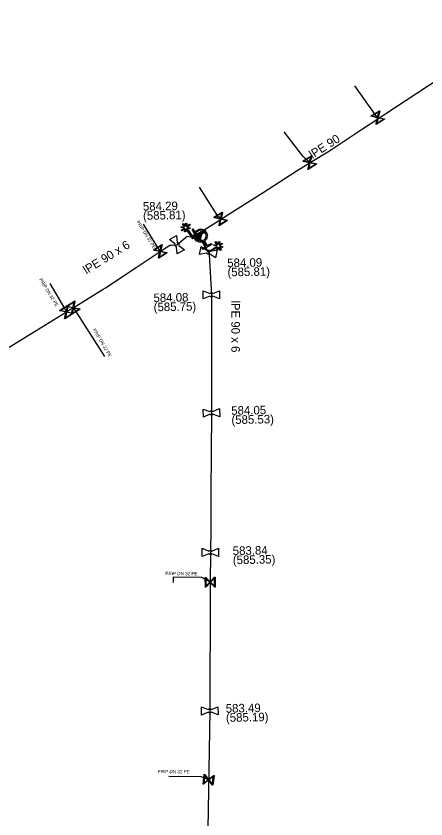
# Model space of a CAD drawing. Extents: x -643842 to -636370, y -1119190 to -1110210.
# Drawn here: x -640980.6 to -640918.2, y -1114033.6 to -1113911.4 of the extents above; entities that cross this region are included whole.
import ezdxf

# ---------------------------------------------------------------- set-up
doc = ezdxf.new("R2010")
doc.units = 0
for name, color, linetype in [('2', 7, 'Continuous'), ('22', 7, 'Continuous'), ('Default', 7, 'Continuous'), ('Level 16', 7, 'Continuous'), ('Level 20', 7, 'Continuous'), ('Level 21', 7, 'Continuous'), ('Level 23', 7, 'Continuous'), ('Level 27', 7, 'Continuous'), ('Level 28', 7, 'Continuous'), ('Level 33', 7, 'Continuous')]:
    doc.layers.add(name, color=color, linetype=linetype)

msp = doc.modelspace()

# ---------------------------------------------------------------- linework, layer by layer
at = {"layer": '2'}
for points in [[(-640954.93, -1113943.46), (-640955.24, -1113943.02), (-640955.12, -1113942.93), (-640954.81, -1113943.37), (-640954.73, -1113942.91), (-640954.57, -1113942.93), (-640954.65, -1113943.39), (-640954.18, -1113943.06), (-640954.09, -1113943.19), (-640954.57, -1113943.53), (-640954.1, -1113943.6), (-640954.13, -1113943.76), (-640954.59, -1113943.68), (-640953.67, -1113944.97), (-640953.8, -1113945.06), (-640954.72, -1113943.77), (-640954.8, -1113944.23), (-640954.95, -1113944.2), (-640954.87, -1113943.74), (-640955.35, -1113944.07), (-640955.44, -1113943.95), (-640954.97, -1113943.62), (-640955.43, -1113943.54), (-640955.4, -1113943.38), (-640954.93, -1113943.46)], [(-640949.68, -1113946.2), (-640949.23, -1113945.92), (-640949.14, -1113946.05), (-640949.6, -1113946.33), (-640949.14, -1113946.44), (-640949.18, -1113946.59), (-640949.63, -1113946.48), (-640949.33, -1113946.97), (-640949.46, -1113947.06), (-640949.77, -1113946.56), (-640949.88, -1113947.02), (-640950.03, -1113946.98), (-640949.92, -1113946.53), (-640951.27, -1113947.37), (-640951.35, -1113947.24), (-640950, -1113946.4), (-640950.46, -1113946.29), (-640950.42, -1113946.14), (-640949.96, -1113946.25), (-640950.27, -1113945.75), (-640950.14, -1113945.67), (-640949.84, -1113946.15), (-640949.73, -1113945.7), (-640949.58, -1113945.74), (-640949.68, -1113946.2)]]:
    msp.add_lwpolyline(points, dxfattribs=at)
at = {"layer": 'Default'}
for points in [[(-640952.07, -1113945.71), (-640952.39, -1113945.86), (-640952.75, -1113945.77), (-640953.14, -1113945.66), (-640953.35, -1113945.3), (-640953.56, -1113944.95), (-640953.46, -1113944.55), (-640953.35, -1113944.15), (-640952.99, -1113943.94), (-640952.64, -1113943.73), (-640952.24, -1113943.83), (-640951.84, -1113943.94), (-640951.63, -1113944.29), (-640951.42, -1113944.65), (-640951.52, -1113945.05), (-640951.61, -1113945.41), (-640951.91, -1113945.61)], [(-640952.37, -1113943.99), (-640952.65, -1113943.95), (-640952.9, -1113944.1), (-640953.19, -1113944.27), (-640953.27, -1113944.59), (-640953.36, -1113944.92), (-640953.19, -1113945.21), (-640953.04, -1113945.46), (-640952.78, -1113945.56)], [(-640952.61, -1113945.61), (-640952.33, -1113945.65), (-640952.08, -1113945.5), (-640951.79, -1113945.33), (-640951.7, -1113945.01), (-640951.62, -1113944.68), (-640951.79, -1113944.39), (-640951.93, -1113944.14), (-640952.2, -1113944.04)], [(-640956.16, -1113946.49), (-640956.22, -1113946.48), (-640956.26, -1113946.45), (-640956.33, -1113946.4), (-640956.37, -1113946.33), (-640956.41, -1113946.26), (-640956.41, -1113946.18), (-640956.41, -1113946.12), (-640956.39, -1113946.07)], [(-640956.04, -1113945.87), (-640955.98, -1113945.88), (-640955.94, -1113945.91), (-640955.87, -1113945.96), (-640955.83, -1113946.03), (-640955.79, -1113946.1), (-640955.79, -1113946.19), (-640955.79, -1113946.24), (-640955.81, -1113946.29)], [(-640951.5, -1113947.05), (-640951.46, -1113947.02), (-640951.41, -1113947), (-640951.33, -1113946.98), (-640951.25, -1113946.99), (-640951.17, -1113947.01), (-640951.1, -1113947.07), (-640951.06, -1113947.1), (-640951.04, -1113947.15)], [(-640951.12, -1113947.55), (-640951.16, -1113947.58), (-640951.21, -1113947.6), (-640951.29, -1113947.62), (-640951.37, -1113947.61), (-640951.45, -1113947.59), (-640951.52, -1113947.53), (-640951.56, -1113947.5), (-640951.58, -1113947.45)], [(-640951.1, -1113953.61), (-640951.06, -1113953.57), (-640951.01, -1113953.54), (-640950.94, -1113953.5), (-640950.86, -1113953.5), (-640950.78, -1113953.5), (-640950.7, -1113953.54), (-640950.66, -1113953.57), (-640950.62, -1113953.61)], [(-640950.62, -1113954.02), (-640950.66, -1113954.05), (-640950.7, -1113954.08), (-640950.78, -1113954.12), (-640950.86, -1113954.12), (-640950.94, -1113954.12), (-640951.02, -1113954.08), (-640951.06, -1113954.05), (-640951.1, -1113954.01)], [(-640951.09, -1113971.6), (-640951.06, -1113971.56), (-640951.01, -1113971.53), (-640950.94, -1113971.49), (-640950.86, -1113971.49), (-640950.78, -1113971.49), (-640950.7, -1113971.53), (-640950.65, -1113971.55), (-640950.62, -1113971.59)], [(-640950.61, -1113972), (-640950.64, -1113972.04), (-640950.69, -1113972.07), (-640950.76, -1113972.11), (-640950.84, -1113972.11), (-640950.92, -1113972.11), (-640951, -1113972.08), (-640951.05, -1113972.05), (-640951.08, -1113972.01)], [(-640951.25, -1113992.84), (-640951.21, -1113992.8), (-640951.16, -1113992.77), (-640951.09, -1113992.73), (-640951.01, -1113992.73), (-640950.93, -1113992.73), (-640950.85, -1113992.77), (-640950.81, -1113992.8), (-640950.77, -1113992.84)], [(-640950.77, -1113993.25), (-640950.81, -1113993.28), (-640950.85, -1113993.31), (-640950.93, -1113993.35), (-640951.01, -1113993.35), (-640951.09, -1113993.35), (-640951.17, -1113993.31), (-640951.21, -1113993.28), (-640951.25, -1113993.24)], [(-640951.34, -1114016.98), (-640951.31, -1114016.94), (-640951.26, -1114016.91), (-640951.19, -1114016.87), (-640951.1, -1114016.87), (-640951.02, -1114016.87), (-640950.95, -1114016.91), (-640950.9, -1114016.93), (-640950.86, -1114016.97)], [(-640950.86, -1114017.38), (-640950.89, -1114017.42), (-640950.94, -1114017.45), (-640951.01, -1114017.49), (-640951.1, -1114017.49), (-640951.18, -1114017.49), (-640951.25, -1114017.45), (-640951.3, -1114017.43), (-640951.33, -1114017.39)]]:
    msp.add_open_spline(points, degree=3, dxfattribs=at)
at = {"layer": 'Level 16'}
for points in [[(-640924.49, -1113927.06), (-640925.77, -1113927.85), (-640925.8, -1113927.79), (-640925.77, -1113927.67), (-640925.57, -1113926.85), (-640926.52, -1113926.62), (-640926.55, -1113926.57), (-640925.27, -1113925.78), (-640925.24, -1113925.84), (-640925.47, -1113926.78), (-640924.65, -1113926.98), (-640924.52, -1113927.01), (-640924.49, -1113927.06)], [(-640926.37, -1113926.57), (-640925.55, -1113926.76), (-640925.36, -1113925.95), (-640926.37, -1113926.57)], [(-640924.67, -1113927.06), (-640925.49, -1113926.87), (-640925.68, -1113927.68), (-640924.67, -1113927.06)], [(-640934.85, -1113933.92), (-640936.12, -1113934.7), (-640936.16, -1113934.65), (-640936.13, -1113934.52), (-640935.93, -1113933.7), (-640936.87, -1113933.48), (-640936.91, -1113933.42), (-640935.63, -1113932.64), (-640935.6, -1113932.7), (-640935.82, -1113933.64), (-640935.01, -1113933.83), (-640934.88, -1113933.86), (-640934.85, -1113933.92)], [(-640936.73, -1113933.42), (-640935.91, -1113933.62), (-640935.72, -1113932.8), (-640936.73, -1113933.42)], [(-640935.03, -1113933.92), (-640935.85, -1113933.73), (-640936.04, -1113934.54), (-640935.03, -1113933.92)], [(-640948.41, -1113942.49), (-640949.69, -1113943.28), (-640949.72, -1113943.22), (-640949.69, -1113943.1), (-640949.49, -1113942.28), (-640950.44, -1113942.06), (-640950.47, -1113942), (-640949.19, -1113941.22), (-640949.16, -1113941.27), (-640949.39, -1113942.22), (-640948.57, -1113942.41), (-640948.44, -1113942.44), (-640948.41, -1113942.49)], [(-640950.29, -1113942), (-640949.47, -1113942.2), (-640949.28, -1113941.38), (-640950.29, -1113942)], [(-640948.59, -1113942.5), (-640949.41, -1113942.3), (-640949.6, -1113943.12), (-640948.59, -1113942.5)], [(-640952.03, -1113944.22), (-640953.74, -1113945.26), (-640953.81, -1113945.16), (-640952.1, -1113944.12), (-640952.03, -1113944.22)], [(-640953.69, -1113943.77), (-640952.65, -1113945.48), (-640952.75, -1113945.55), (-640953.79, -1113943.84), (-640953.69, -1113943.77)], [(-640951.9, -1113944.3), (-640953.18, -1113945.08), (-640953.22, -1113945), (-640951.94, -1113944.22), (-640951.9, -1113944.3)], [(-640959.67, -1113946.97), (-640958.4, -1113946.16), (-640958.36, -1113946.22), (-640958.4, -1113946.35), (-640958.58, -1113947.17), (-640957.63, -1113947.38), (-640957.59, -1113947.43), (-640958.86, -1113948.24), (-640958.9, -1113948.18), (-640958.68, -1113947.23), (-640959.5, -1113947.05), (-640959.63, -1113947.02), (-640959.67, -1113946.97)], [(-640959.48, -1113946.96), (-640958.66, -1113947.15), (-640958.48, -1113946.33), (-640959.48, -1113946.96)], [(-640957.77, -1113947.43), (-640958.6, -1113947.25), (-640958.78, -1113948.07), (-640957.77, -1113947.43)], [(-640973.96, -1113956.19), (-640972.69, -1113955.38), (-640972.65, -1113955.44), (-640972.69, -1113955.57), (-640972.87, -1113956.39), (-640971.92, -1113956.6), (-640971.88, -1113956.65), (-640973.15, -1113957.46), (-640973.19, -1113957.4), (-640972.97, -1113956.45), (-640973.79, -1113956.27), (-640973.92, -1113956.24), (-640973.96, -1113956.19)], [(-640973.77, -1113956.18), (-640972.95, -1113956.37), (-640972.77, -1113955.55), (-640973.77, -1113956.18)], [(-640972.93, -1113955.55), (-640971.66, -1113954.74), (-640971.62, -1113954.8), (-640971.66, -1113954.93), (-640971.84, -1113955.75), (-640970.89, -1113955.96), (-640970.85, -1113956.01), (-640972.12, -1113956.82), (-640972.16, -1113956.76), (-640971.94, -1113955.81), (-640972.76, -1113955.63), (-640972.89, -1113955.6), (-640972.93, -1113955.55)], [(-640972.74, -1113955.54), (-640971.92, -1113955.73), (-640971.74, -1113954.91), (-640972.74, -1113955.54)], [(-640972.06, -1113956.65), (-640972.89, -1113956.47), (-640973.07, -1113957.29), (-640972.06, -1113956.65)], [(-640971.03, -1113956.01), (-640971.86, -1113955.83), (-640972.04, -1113956.65), (-640971.03, -1113956.01)], [(-640951.77, -1113998.35), (-640951.79, -1113996.85), (-640951.72, -1113996.85), (-640951.64, -1113996.94), (-640951.03, -1113997.53), (-640950.36, -1113996.83), (-640950.29, -1113996.83), (-640950.27, -1113998.33), (-640950.34, -1113998.33), (-640951.03, -1113997.65), (-640951.62, -1113998.25), (-640951.7, -1113998.35), (-640951.77, -1113998.35)], [(-640951.68, -1113998.19), (-640951.09, -1113997.59), (-640951.69, -1113997.01), (-640951.68, -1113998.19)], [(-640950.38, -1113996.98), (-640950.97, -1113997.59), (-640950.37, -1113998.17), (-640950.38, -1113996.98)], [(-640952.11, -1114028.33), (-640951.94, -1114026.84), (-640951.87, -1114026.85), (-640951.8, -1114026.95), (-640951.27, -1114027.61), (-640950.51, -1114027), (-640950.45, -1114027.01), (-640950.62, -1114028.5), (-640950.69, -1114028.49), (-640951.29, -1114027.73), (-640951.95, -1114028.25), (-640952.05, -1114028.34), (-640952.11, -1114028.33)], [(-640952, -1114028.18), (-640951.34, -1114027.66), (-640951.86, -1114027.01), (-640952, -1114028.18)], [(-640950.56, -1114027.15), (-640951.22, -1114027.68), (-640950.7, -1114028.34), (-640950.56, -1114027.15)]]:
    msp.add_lwpolyline(points, dxfattribs=at)
at = {"layer": 'Level 21'}
for points in [[(-640902.53, -1113911.35), (-640902.99, -1113911.89), (-640907.13, -1113914.9), (-640907.8, -1113915.39), (-640912.82, -1113918.7), (-640913.17, -1113918.93), (-640917.83, -1113921.99), (-640922.84, -1113925.28), (-640925.38, -1113926.94), (-640927.86, -1113928.57), (-640932.87, -1113931.93), (-640935.81, -1113933.73), (-640937.96, -1113935.05), (-640942.99, -1113938.29), (-640948.06, -1113941.49), (-640949.39, -1113942.33), (-640952.19, -1113944.1), (-640952.72, -1113944.39), (-640953.01, -1113944.54), (-640952.92, -1113944.69), (-640951.34, -1113947.3)], [(-640953.01, -1113944.54), (-640953.22, -1113944.66), (-640953.4, -1113944.78), (-640953.74, -1113945.02)], [(-640982.71, -1113962.45), (-640977.53, -1113959.26), (-640972.92, -1113956.42), (-640972.43, -1113956.11), (-640971.89, -1113955.78), (-640967.32, -1113952.97), (-640966.95, -1113952.74), (-640962.32, -1113949.66), (-640958.63, -1113947.2), (-640957.32, -1113946.33), (-640957.18, -1113946.26), (-640956.89, -1113946.26), (-640956.1, -1113946.18), (-640954.56, -1113944.86), (-640953.74, -1113945.02)], [(-640951.34, -1113947.3), (-640951.21, -1113947.46), (-640951.18, -1113947.71), (-640950.86, -1113953.81), (-640950.86, -1113959.8), (-640950.85, -1113965.8), (-640950.85, -1113971.8), (-640950.91, -1113977.94), (-640950.96, -1113983.94), (-640950.96, -1113989.44), (-640951.01, -1113993.04), (-640951.03, -1113997.59), (-640951.03, -1113999.18), (-640951.06, -1114005.18), (-640951.08, -1114011.18), (-640951.1, -1114017.18), (-640951.2, -1114023.21), (-640951.31, -1114029.21), (-640951.41, -1114035.21)]]:
    msp.add_lwpolyline(points, dxfattribs=at)
at = {"layer": 'Level 23'}
for points in [[(-640925.38, -1113926.94), (-640925.52, -1113926.81), (-640925.66, -1113926.69), (-640929.02, -1113921.98)], [(-640935.81, -1113933.73), (-640935.88, -1113933.67), (-640936.65, -1113932.99), (-640936.93, -1113932.69), (-640939.79, -1113928.99)], [(-640949.39, -1113942.33), (-640949.44, -1113942.25), (-640949.65, -1113941.94), (-640949.76, -1113942), (-640952.68, -1113937.42)], [(-640958.85, -1113946.86), (-640961.17, -1113943.04)], [(-640952.72, -1113944.39), (-640952.56, -1113944.65), (-640952.49, -1113944.8)], [(-640958.63, -1113947.2), (-640958.85, -1113946.86)], [(-640973.16, -1113955.9), (-640975.37, -1113952.07)], [(-640972.92, -1113956.42), (-640973.16, -1113955.9)], [(-640971.89, -1113955.78), (-640971.71, -1113956.02)], [(-640971.71, -1113956.02), (-640967.11, -1113963.19)], [(-640952.29, -1113996.87), (-640956.67, -1113996.82), (-640956.67, -1113997.65)], [(-640951.03, -1113997.59), (-640952.29, -1113996.87), (-640952.29, -1113996.87)], [(-640952.39, -1114027.21), (-640952.39, -1114027.21), (-640957.31, -1114027.19)], [(-640951.28, -1114027.67), (-640952.39, -1114027.21)]]:
    msp.add_lwpolyline(points, dxfattribs=at)
at = {"layer": 'Level 28'}
for points in [[(-640956.39, -1113946.07), (-640957.25, -1113945.39), (-640956.16, -1113944.78), (-640956.04, -1113945.87)], [(-640954.95, -1113946.97), (-640956.04, -1113947.58), (-640956.16, -1113946.49)], [(-640955.81, -1113946.29), (-640954.95, -1113946.97)], [(-640951.58, -1113947.45), (-640952.66, -1113947.66), (-640952.41, -1113946.44), (-640951.5, -1113947.05)], [(-640949.96, -1113946.94), (-640950.21, -1113948.16), (-640951.12, -1113947.55)], [(-640951.04, -1113947.15), (-640949.96, -1113946.94)], [(-640951.1, -1113954.01), (-640952.11, -1113954.43), (-640952.11, -1113953.18), (-640951.1, -1113953.61)], [(-640949.61, -1113953.19), (-640949.61, -1113954.44), (-640950.62, -1113954.02)], [(-640950.62, -1113953.61), (-640949.61, -1113953.19)], [(-640951.08, -1113972.01), (-640952.08, -1113972.46), (-640952.12, -1113971.21), (-640951.09, -1113971.6)], [(-640950.62, -1113971.59), (-640949.62, -1113971.14)], [(-640949.62, -1113971.14), (-640949.58, -1113972.39), (-640950.61, -1113972)], [(-640951.25, -1113993.24), (-640952.26, -1113993.66), (-640952.26, -1113992.41), (-640951.25, -1113992.84)], [(-640949.76, -1113992.42), (-640949.76, -1113993.67), (-640950.77, -1113993.25)], [(-640950.77, -1113992.84), (-640949.76, -1113992.42)], [(-640951.33, -1114017.39), (-640952.34, -1114017.82), (-640952.36, -1114016.57), (-640951.34, -1114016.98)], [(-640949.86, -1114016.54), (-640949.84, -1114017.79), (-640950.86, -1114017.38)], [(-640950.86, -1114016.97), (-640949.86, -1114016.54)]]:
    msp.add_lwpolyline(points, dxfattribs=at)
at = {"layer": 'Level 33'}
for points in [[(-640952.78, -1113945.56), (-640952.37, -1113943.99)], [(-640952.2, -1113944.04), (-640952.61, -1113945.61)], [(-640951.91, -1113945.61), (-640951.49, -1113946.32), (-640950.9, -1113945.97), (-640950.81, -1113946.13), (-640952.16, -1113946.92), (-640952.25, -1113946.76), (-640951.65, -1113946.41), (-640952.07, -1113945.71)]]:
    msp.add_lwpolyline(points, dxfattribs=at)

# ---------------------------------------------------------------- texts
at = {"layer": '22'}
for rotation, p in [(302.1824, (-640962.29, -1113942.7)), (301.5493, (-640977.08, -1113951.48)), (300.7136, (-640968.93, -1113959.13)), (359.3925, (-640957.85, -1113996.49)), (359.7911, (-640959.04, -1114026.66))]:
    msp.add_text('PRIP DN 32 PE', height=0.5, rotation=rotation, dxfattribs=at).set_placement(p)
at = {"layer": 'Level 20'}
for s, rotation, p in [('lPE 90', 32.4095, (-640935.47, -1113933.13)), ('lPE 90 x 6', 31.6026, (-640969.87, -1113950.71)), ('lPE 90 x 6', 270, (-640947.82, -1113954.66))]:
    msp.add_text(s, height=1.3, rotation=rotation, dxfattribs=at).set_placement(p)
at = {"layer": 'Level 27'}
for s, p in [('584.29', (-640961.27, -1113940.99)), ('(585.81)', (-640961.25, -1113942.39)), ('584.09', (-640948.43, -1113949.6)), ('(585.81)', (-640948.4, -1113951)), ('584.08', (-640959.66, -1113954.92)), ('(585.75)', (-640959.63, -1113956.32)), ('584.05', (-640947.83, -1113972.09)), ('(585.53)', (-640947.8, -1113973.49)), ('583.84', (-640947.6, -1113993.44)), ('(585.35)', (-640947.58, -1113994.84)), ('583.49', (-640948.66, -1114017.45)), ('(585.19)', (-640948.63, -1114018.85))]:
    msp.add_text(s, height=1.3, rotation=1, dxfattribs=at).set_placement(p)

doc.saveas('drawing.dxf')
